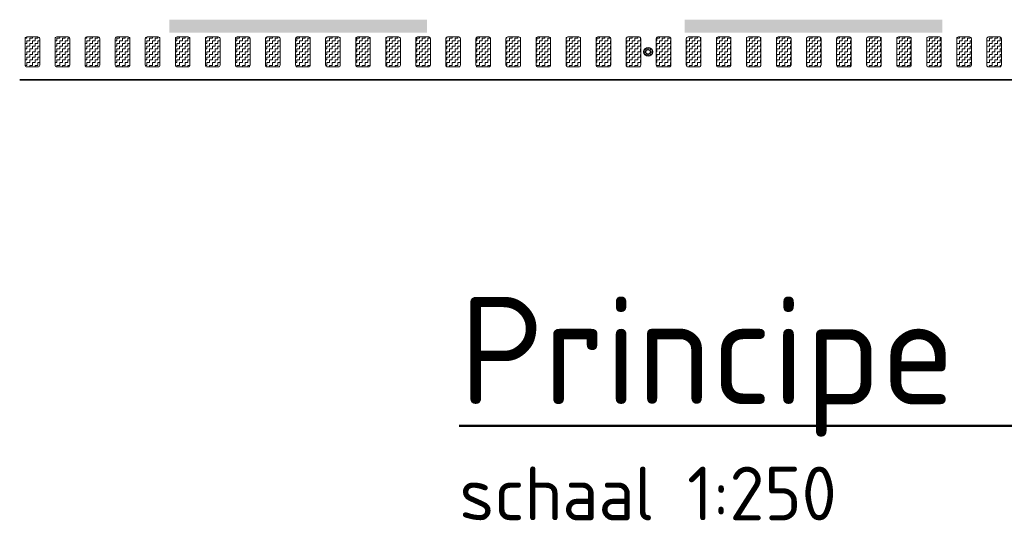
# Model space of a CAD drawing. Header units: metres. Extents: x -699 to 2316, y -1199 to 781.
# Tile 476 of 593: x 883 to 895, y -195 to -189. Entities that reach past the tile are written whole.
import ezdxf

# ---------------------------------------------------------------- set-up
doc = ezdxf.new("R2010")
doc.units = ezdxf.units.M
doc.linetypes.add('VW-3-3_STREEP', pattern=[6, 3, -3])
for name, color, linetype, lineweight in [('N-WA-IE-MEUBILAIR_WEGMEUBILAIR-S', 7, 'Continuous', 25), ('N-WA-VW-MARKERING_DYNAMISCH-G', 7, 'Continuous', 35), ('N-WE-VH-KANTVERHARDING-G', 210, 'Continuous', 35), ('N-WE-VW-MARKERING_LANGS_STREEP_33-G', 7, 'VW-3-3_STREEP', 13), ('X-XX-AL-T25', 7, 'Continuous', 25), ('X-XX-AL-T50', 130, 'Continuous', 50)]:
    doc.layers.add(name, color=color, linetype=linetype, lineweight=lineweight)
doc.styles.add('NLCS-ISO-M250-T25', font='NLCS-ISO.ttf', dxfattribs={"height": 0.625})
doc.styles.add('NLCS-ISO-M250-T50', font='NLCS-ISO.ttf', dxfattribs={"height": 1.25})
pattern_1 = [(180, (0, 0), (-0.03175, -0.03175), [0.03175, -0.03175]), (270, (-0.03175, 0), (0.03175, -0.03175), [0.03175, -0.03175])]

# ---------------------------------------------------------------- blocks, each defined once
blk = doc.blocks.new('SIE-WEG_GLASBOLREFLECTOR-SO')
for p, q in [((-0.375, 0), (-0.199, 0)), ((-0.141, 0.141), (-0.265, 0.265)), ((0, 0.2), (0, 0.375)), ((0.142, 0.141), (0.265, 0.265)), ((0.201, 0), (0.375, 0)), ((-0.265, -0.266), (-0.141, -0.141)), ((0, -0.375), (0, -0.2)), ((0.265, -0.266), (0.142, -0.142))]:
    blk.add_line(p, q)
for centre, radius in [((0, 0), 0.375), ((0.001, 0), 0.2)]:
    blk.add_circle(centre, radius)
blk = doc.blocks.new('glasbol')
at = {"layer": 'N-WA-IE-MEUBILAIR_WEGMEUBILAIR-S'}
blk.add_blockref('SIE-WEG_GLASBOLREFLECTOR-SO', (-0.001, 0), dxfattribs=at)

msp = doc.modelspace()

# ---------------------------------------------------------------- hatches: boundary and pattern name
at = {"layer": 'N-WA-VW-MARKERING_DYNAMISCH-G', "lineweight": 9}
h = msp.add_hatch(dxfattribs=at)
h.set_pattern_fill('ZIGZAG', color=8, scale=0.01, angle=180, style=0)
h.set_pattern_definition(pattern_1)
edge = h.paths.add_edge_path()
edge.add_line((883.3148, -189.3115), (883.4448, -189.3115))
edge.add_arc((883.4448, -189.3315), 0.02, 0, 90, ccw=False)
edge.add_line((883.4648, -189.3315), (883.4648, -189.6415))
edge.add_arc((883.4448, -189.6415), 0.02, 270, 360, ccw=False)
edge.add_line((883.4448, -189.6615), (883.3148, -189.6615))
edge.add_arc((883.3148, -189.6415), 0.02, 180, 270, ccw=False)
edge.add_line((883.2948, -189.6415), (883.2948, -189.3315))
edge.add_arc((883.3148, -189.3315), 0.02, 90, 180, ccw=False)
h = msp.add_hatch(dxfattribs=at)
h.set_pattern_fill('ZIGZAG', color=8, scale=0.01, angle=180, style=0)
h.set_pattern_definition(pattern_1)
edge = h.paths.add_edge_path()
edge.add_line((883.6648, -189.3115), (883.7948, -189.3115))
edge.add_arc((883.7948, -189.3315), 0.02, 0, 90, ccw=False)
edge.add_line((883.8148, -189.3315), (883.8148, -189.6415))
edge.add_arc((883.7948, -189.6415), 0.02, 270, 360, ccw=False)
edge.add_line((883.7948, -189.6615), (883.6648, -189.6615))
edge.add_arc((883.6648, -189.6415), 0.02, 180, 270, ccw=False)
edge.add_line((883.6448, -189.6415), (883.6448, -189.3315))
edge.add_arc((883.6648, -189.3315), 0.02, 90, 180, ccw=False)
h = msp.add_hatch(dxfattribs=at)
h.set_pattern_fill('ZIGZAG', color=8, scale=0.01, angle=180, style=0)
h.set_pattern_definition(pattern_1)
edge = h.paths.add_edge_path()
edge.add_line((884.0148, -189.3115), (884.1448, -189.3115))
edge.add_arc((884.1448, -189.3315), 0.02, 0, 90, ccw=False)
edge.add_line((884.1648, -189.3315), (884.1648, -189.6415))
edge.add_arc((884.1448, -189.6415), 0.02, 270, 360, ccw=False)
edge.add_line((884.1448, -189.6615), (884.0148, -189.6615))
edge.add_arc((884.0148, -189.6415), 0.02, 180, 270, ccw=False)
edge.add_line((883.9948, -189.6415), (883.9948, -189.3315))
edge.add_arc((884.0148, -189.3315), 0.02, 90, 180, ccw=False)
h = msp.add_hatch(dxfattribs=at)
h.set_pattern_fill('ZIGZAG', color=8, scale=0.01, angle=180, style=0)
h.set_pattern_definition(pattern_1)
edge = h.paths.add_edge_path()
edge.add_line((884.3648, -189.3115), (884.4948, -189.3115))
edge.add_arc((884.4948, -189.3315), 0.02, 0, 90, ccw=False)
edge.add_line((884.5148, -189.3315), (884.5148, -189.6415))
edge.add_arc((884.4948, -189.6415), 0.02, 270, 360, ccw=False)
edge.add_line((884.4948, -189.6615), (884.3648, -189.6615))
edge.add_arc((884.3648, -189.6415), 0.02, 180, 270, ccw=False)
edge.add_line((884.3448, -189.6415), (884.3448, -189.3315))
edge.add_arc((884.3648, -189.3315), 0.02, 90, 180, ccw=False)
h = msp.add_hatch(dxfattribs=at)
h.set_pattern_fill('ZIGZAG', color=8, scale=0.01, angle=180, style=0)
h.set_pattern_definition(pattern_1)
edge = h.paths.add_edge_path()
edge.add_line((884.7148, -189.3115), (884.8448, -189.3115))
edge.add_arc((884.8448, -189.3315), 0.02, 0, 90, ccw=False)
edge.add_line((884.8648, -189.3315), (884.8648, -189.6415))
edge.add_arc((884.8448, -189.6415), 0.02, 270, 360, ccw=False)
edge.add_line((884.8448, -189.6615), (884.7148, -189.6615))
edge.add_arc((884.7148, -189.6415), 0.02, 180, 270, ccw=False)
edge.add_line((884.6948, -189.6415), (884.6948, -189.3315))
edge.add_arc((884.7148, -189.3315), 0.02, 90, 180, ccw=False)
h = msp.add_hatch(dxfattribs=at)
h.set_pattern_fill('ZIGZAG', color=8, scale=0.01, angle=180, style=0)
h.set_pattern_definition(pattern_1)
edge = h.paths.add_edge_path()
edge.add_line((885.0648, -189.3115), (885.1948, -189.3115))
edge.add_arc((885.1948, -189.3315), 0.02, 0, 90, ccw=False)
edge.add_line((885.2148, -189.3315), (885.2148, -189.6415))
edge.add_arc((885.1948, -189.6415), 0.02, 270, 360, ccw=False)
edge.add_line((885.1948, -189.6615), (885.0648, -189.6615))
edge.add_arc((885.0648, -189.6415), 0.02, 180, 270, ccw=False)
edge.add_line((885.0448, -189.6415), (885.0448, -189.3315))
edge.add_arc((885.0648, -189.3315), 0.02, 90, 180, ccw=False)
h = msp.add_hatch(dxfattribs=at)
h.set_pattern_fill('ZIGZAG', color=8, scale=0.01, angle=180, style=0)
h.set_pattern_definition(pattern_1)
edge = h.paths.add_edge_path()
edge.add_line((885.4148, -189.3115), (885.5448, -189.3115))
edge.add_arc((885.5448, -189.3315), 0.02, 0, 90, ccw=False)
edge.add_line((885.5648, -189.3315), (885.5648, -189.6415))
edge.add_arc((885.5448, -189.6415), 0.02, 270, 360, ccw=False)
edge.add_line((885.5448, -189.6615), (885.4148, -189.6615))
edge.add_arc((885.4148, -189.6415), 0.02, 180, 270, ccw=False)
edge.add_line((885.3948, -189.6415), (885.3948, -189.3315))
edge.add_arc((885.4148, -189.3315), 0.02, 90, 180, ccw=False)
h = msp.add_hatch(dxfattribs=at)
h.set_pattern_fill('ZIGZAG', color=8, scale=0.01, angle=180, style=0)
h.set_pattern_definition(pattern_1)
edge = h.paths.add_edge_path()
edge.add_line((885.7648, -189.3115), (885.8948, -189.3115))
edge.add_arc((885.8948, -189.3315), 0.02, 0, 90, ccw=False)
edge.add_line((885.9148, -189.3315), (885.9148, -189.6415))
edge.add_arc((885.8948, -189.6415), 0.02, 270, 360, ccw=False)
edge.add_line((885.8948, -189.6615), (885.7648, -189.6615))
edge.add_arc((885.7648, -189.6415), 0.02, 180, 270, ccw=False)
edge.add_line((885.7448, -189.6415), (885.7448, -189.3315))
edge.add_arc((885.7648, -189.3315), 0.02, 90, 180, ccw=False)
h = msp.add_hatch(dxfattribs=at)
h.set_pattern_fill('ZIGZAG', color=8, scale=0.01, angle=180, style=0)
h.set_pattern_definition(pattern_1)
edge = h.paths.add_edge_path()
edge.add_line((886.1148, -189.3115), (886.2448, -189.3115))
edge.add_arc((886.2448, -189.3315), 0.02, 0, 90, ccw=False)
edge.add_line((886.2648, -189.3315), (886.2648, -189.6415))
edge.add_arc((886.2448, -189.6415), 0.02, 270, 360, ccw=False)
edge.add_line((886.2448, -189.6615), (886.1148, -189.6615))
edge.add_arc((886.1148, -189.6415), 0.02, 180, 270, ccw=False)
edge.add_line((886.0948, -189.6415), (886.0948, -189.3315))
edge.add_arc((886.1148, -189.3315), 0.02, 90, 180, ccw=False)
h = msp.add_hatch(dxfattribs=at)
h.set_pattern_fill('ZIGZAG', color=8, scale=0.01, angle=180, style=0)
h.set_pattern_definition(pattern_1)
edge = h.paths.add_edge_path()
edge.add_line((886.4648, -189.3115), (886.5948, -189.3115))
edge.add_arc((886.5948, -189.3315), 0.02, 0, 90, ccw=False)
edge.add_line((886.6148, -189.3315), (886.6148, -189.6415))
edge.add_arc((886.5948, -189.6415), 0.02, 270, 360, ccw=False)
edge.add_line((886.5948, -189.6615), (886.4648, -189.6615))
edge.add_arc((886.4648, -189.6415), 0.02, 180, 270, ccw=False)
edge.add_line((886.4448, -189.6415), (886.4448, -189.3315))
edge.add_arc((886.4648, -189.3315), 0.02, 90, 180, ccw=False)
h = msp.add_hatch(dxfattribs=at)
h.set_pattern_fill('ZIGZAG', color=8, scale=0.01, angle=180, style=0)
h.set_pattern_definition(pattern_1)
edge = h.paths.add_edge_path()
edge.add_line((886.8148, -189.3115), (886.9448, -189.3115))
edge.add_arc((886.9448, -189.3315), 0.02, 0, 90, ccw=False)
edge.add_line((886.9648, -189.3315), (886.9648, -189.6415))
edge.add_arc((886.9448, -189.6415), 0.02, 270, 360, ccw=False)
edge.add_line((886.9448, -189.6615), (886.8148, -189.6615))
edge.add_arc((886.8148, -189.6415), 0.02, 180, 270, ccw=False)
edge.add_line((886.7948, -189.6415), (886.7948, -189.3315))
edge.add_arc((886.8148, -189.3315), 0.02, 90, 180, ccw=False)
h = msp.add_hatch(dxfattribs=at)
h.set_pattern_fill('ZIGZAG', color=8, scale=0.01, angle=180, style=0)
h.set_pattern_definition(pattern_1)
edge = h.paths.add_edge_path()
edge.add_line((887.1648, -189.3115), (887.2948, -189.3115))
edge.add_arc((887.2948, -189.3315), 0.02, 0, 90, ccw=False)
edge.add_line((887.3148, -189.3315), (887.3148, -189.6415))
edge.add_arc((887.2948, -189.6415), 0.02, 270, 360, ccw=False)
edge.add_line((887.2948, -189.6615), (887.1648, -189.6615))
edge.add_arc((887.1648, -189.6415), 0.02, 180, 270, ccw=False)
edge.add_line((887.1448, -189.6415), (887.1448, -189.3315))
edge.add_arc((887.1648, -189.3315), 0.02, 90, 180, ccw=False)
h = msp.add_hatch(dxfattribs=at)
h.set_pattern_fill('ZIGZAG', color=8, scale=0.01, angle=180, style=0)
h.set_pattern_definition(pattern_1)
edge = h.paths.add_edge_path()
edge.add_line((887.5148, -189.3115), (887.6448, -189.3115))
edge.add_arc((887.6448, -189.3315), 0.02, 0, 90, ccw=False)
edge.add_line((887.6648, -189.3315), (887.6648, -189.6415))
edge.add_arc((887.6448, -189.6415), 0.02, 270, 360, ccw=False)
edge.add_line((887.6448, -189.6615), (887.5148, -189.6615))
edge.add_arc((887.5148, -189.6415), 0.02, 180, 270, ccw=False)
edge.add_line((887.4948, -189.6415), (887.4948, -189.3315))
edge.add_arc((887.5148, -189.3315), 0.02, 90, 180, ccw=False)
h = msp.add_hatch(dxfattribs=at)
h.set_pattern_fill('ZIGZAG', color=8, scale=0.01, angle=180, style=0)
h.set_pattern_definition(pattern_1)
edge = h.paths.add_edge_path()
edge.add_line((887.8648, -189.3115), (887.9948, -189.3115))
edge.add_arc((887.9948, -189.3315), 0.02, 0, 90, ccw=False)
edge.add_line((888.0148, -189.3315), (888.0148, -189.6415))
edge.add_arc((887.9948, -189.6415), 0.02, 270, 360, ccw=False)
edge.add_line((887.9948, -189.6615), (887.8648, -189.6615))
edge.add_arc((887.8648, -189.6415), 0.02, 180, 270, ccw=False)
edge.add_line((887.8448, -189.6415), (887.8448, -189.3315))
edge.add_arc((887.8648, -189.3315), 0.02, 90, 180, ccw=False)
h = msp.add_hatch(dxfattribs=at)
h.set_pattern_fill('ZIGZAG', color=8, scale=0.01, angle=180, style=0)
h.set_pattern_definition(pattern_1)
edge = h.paths.add_edge_path()
edge.add_line((888.2148, -189.3115), (888.3448, -189.3115))
edge.add_arc((888.3448, -189.3315), 0.02, 0, 90, ccw=False)
edge.add_line((888.3648, -189.3315), (888.3648, -189.6415))
edge.add_arc((888.3448, -189.6415), 0.02, 270, 360, ccw=False)
edge.add_line((888.3448, -189.6615), (888.2148, -189.6615))
edge.add_arc((888.2148, -189.6415), 0.02, 180, 270, ccw=False)
edge.add_line((888.1948, -189.6415), (888.1948, -189.3315))
edge.add_arc((888.2148, -189.3315), 0.02, 90, 180, ccw=False)
h = msp.add_hatch(dxfattribs=at)
h.set_pattern_fill('ZIGZAG', color=8, scale=0.01, angle=180, style=0)
h.set_pattern_definition(pattern_1)
edge = h.paths.add_edge_path()
edge.add_line((888.5648, -189.3115), (888.6948, -189.3115))
edge.add_arc((888.6948, -189.3315), 0.02, 0, 90, ccw=False)
edge.add_line((888.7148, -189.3315), (888.7148, -189.6415))
edge.add_arc((888.6948, -189.6415), 0.02, 270, 360, ccw=False)
edge.add_line((888.6948, -189.6615), (888.5648, -189.6615))
edge.add_arc((888.5648, -189.6415), 0.02, 180, 270, ccw=False)
edge.add_line((888.5448, -189.6415), (888.5448, -189.3315))
edge.add_arc((888.5648, -189.3315), 0.02, 90, 180, ccw=False)
h = msp.add_hatch(dxfattribs=at)
h.set_pattern_fill('ZIGZAG', color=8, scale=0.01, angle=180, style=0)
h.set_pattern_definition(pattern_1)
edge = h.paths.add_edge_path()
edge.add_line((888.9148, -189.3115), (889.0448, -189.3115))
edge.add_arc((889.0448, -189.3315), 0.02, 0, 90, ccw=False)
edge.add_line((889.0648, -189.3315), (889.0648, -189.6415))
edge.add_arc((889.0448, -189.6415), 0.02, 270, 360, ccw=False)
edge.add_line((889.0448, -189.6615), (888.9148, -189.6615))
edge.add_arc((888.9148, -189.6415), 0.02, 180, 270, ccw=False)
edge.add_line((888.8948, -189.6415), (888.8948, -189.3315))
edge.add_arc((888.9148, -189.3315), 0.02, 90, 180, ccw=False)
h = msp.add_hatch(dxfattribs=at)
h.set_pattern_fill('ZIGZAG', color=8, scale=0.01, angle=180, style=0)
h.set_pattern_definition(pattern_1)
edge = h.paths.add_edge_path()
edge.add_line((889.2648, -189.3115), (889.3948, -189.3115))
edge.add_arc((889.3948, -189.3315), 0.02, 0, 90, ccw=False)
edge.add_line((889.4148, -189.3315), (889.4148, -189.6415))
edge.add_arc((889.3948, -189.6415), 0.02, 270, 360, ccw=False)
edge.add_line((889.3948, -189.6615), (889.2648, -189.6615))
edge.add_arc((889.2648, -189.6415), 0.02, 180, 270, ccw=False)
edge.add_line((889.2448, -189.6415), (889.2448, -189.3315))
edge.add_arc((889.2648, -189.3315), 0.02, 90, 180, ccw=False)
h = msp.add_hatch(dxfattribs=at)
h.set_pattern_fill('ZIGZAG', color=8, scale=0.01, angle=180, style=0)
h.set_pattern_definition(pattern_1)
edge = h.paths.add_edge_path()
edge.add_line((889.6148, -189.3115), (889.7448, -189.3115))
edge.add_arc((889.7448, -189.3315), 0.02, 0, 90, ccw=False)
edge.add_line((889.7648, -189.3315), (889.7648, -189.6415))
edge.add_arc((889.7448, -189.6415), 0.02, 270, 360, ccw=False)
edge.add_line((889.7448, -189.6615), (889.6148, -189.6615))
edge.add_arc((889.6148, -189.6415), 0.02, 180, 270, ccw=False)
edge.add_line((889.5948, -189.6415), (889.5948, -189.3315))
edge.add_arc((889.6148, -189.3315), 0.02, 90, 180, ccw=False)
h = msp.add_hatch(dxfattribs=at)
h.set_pattern_fill('ZIGZAG', color=8, scale=0.01, angle=180, style=0)
h.set_pattern_definition(pattern_1)
edge = h.paths.add_edge_path()
edge.add_line((889.9648, -189.3115), (890.0948, -189.3115))
edge.add_arc((890.0948, -189.3315), 0.02, 0, 90, ccw=False)
edge.add_line((890.1148, -189.3315), (890.1148, -189.6415))
edge.add_arc((890.0948, -189.6415), 0.02, 270, 360, ccw=False)
edge.add_line((890.0948, -189.6615), (889.9648, -189.6615))
edge.add_arc((889.9648, -189.6415), 0.02, 180, 270, ccw=False)
edge.add_line((889.9448, -189.6415), (889.9448, -189.3315))
edge.add_arc((889.9648, -189.3315), 0.02, 90, 180, ccw=False)
h = msp.add_hatch(dxfattribs=at)
h.set_pattern_fill('ZIGZAG', color=8, scale=0.01, angle=180, style=0)
h.set_pattern_definition(pattern_1)
edge = h.paths.add_edge_path()
edge.add_line((890.3148, -189.3115), (890.4448, -189.3115))
edge.add_arc((890.4448, -189.3315), 0.02, 0, 90, ccw=False)
edge.add_line((890.4648, -189.3315), (890.4648, -189.6415))
edge.add_arc((890.4448, -189.6415), 0.02, 270, 360, ccw=False)
edge.add_line((890.4448, -189.6615), (890.3148, -189.6615))
edge.add_arc((890.3148, -189.6415), 0.02, 180, 270, ccw=False)
edge.add_line((890.2948, -189.6415), (890.2948, -189.3315))
edge.add_arc((890.3148, -189.3315), 0.02, 90, 180, ccw=False)
h = msp.add_hatch(dxfattribs=at)
h.set_pattern_fill('ZIGZAG', color=8, scale=0.01, angle=180, style=0)
h.set_pattern_definition(pattern_1)
edge = h.paths.add_edge_path()
edge.add_line((890.6648, -189.3115), (890.7948, -189.3115))
edge.add_arc((890.7948, -189.3315), 0.02, 0, 90, ccw=False)
edge.add_line((890.8148, -189.3315), (890.8148, -189.6415))
edge.add_arc((890.7948, -189.6415), 0.02, 270, 360, ccw=False)
edge.add_line((890.7948, -189.6615), (890.6648, -189.6615))
edge.add_arc((890.6648, -189.6415), 0.02, 180, 270, ccw=False)
edge.add_line((890.6448, -189.6415), (890.6448, -189.3315))
edge.add_arc((890.6648, -189.3315), 0.02, 90, 180, ccw=False)
h = msp.add_hatch(dxfattribs=at)
h.set_pattern_fill('ZIGZAG', color=8, scale=0.01, angle=180, style=0)
h.set_pattern_definition(pattern_1)
edge = h.paths.add_edge_path()
edge.add_line((891.0148, -189.3115), (891.1448, -189.3115))
edge.add_arc((891.1448, -189.3315), 0.02, 0, 90, ccw=False)
edge.add_line((891.1648, -189.3315), (891.1648, -189.6415))
edge.add_arc((891.1448, -189.6415), 0.02, 270, 360, ccw=False)
edge.add_line((891.1448, -189.6615), (891.0148, -189.6615))
edge.add_arc((891.0148, -189.6415), 0.02, 180, 270, ccw=False)
edge.add_line((890.9948, -189.6415), (890.9948, -189.3315))
edge.add_arc((891.0148, -189.3315), 0.02, 90, 180, ccw=False)
h = msp.add_hatch(dxfattribs=at)
h.set_pattern_fill('ZIGZAG', color=8, scale=0.01, angle=180, style=0)
h.set_pattern_definition(pattern_1)
edge = h.paths.add_edge_path()
edge.add_line((891.3648, -189.3115), (891.4948, -189.3115))
edge.add_arc((891.4948, -189.3315), 0.02, 0, 90, ccw=False)
edge.add_line((891.5148, -189.3315), (891.5148, -189.6415))
edge.add_arc((891.4948, -189.6415), 0.02, 270, 360, ccw=False)
edge.add_line((891.4948, -189.6615), (891.3648, -189.6615))
edge.add_arc((891.3648, -189.6415), 0.02, 180, 270, ccw=False)
edge.add_line((891.3448, -189.6415), (891.3448, -189.3315))
edge.add_arc((891.3648, -189.3315), 0.02, 90, 180, ccw=False)
h = msp.add_hatch(dxfattribs=at)
h.set_pattern_fill('ZIGZAG', color=8, scale=0.01, angle=180, style=0)
h.set_pattern_definition(pattern_1)
edge = h.paths.add_edge_path()
edge.add_line((891.7148, -189.3115), (891.8448, -189.3115))
edge.add_arc((891.8448, -189.3315), 0.02, 0, 90, ccw=False)
edge.add_line((891.8648, -189.3315), (891.8648, -189.6415))
edge.add_arc((891.8448, -189.6415), 0.02, 270, 360, ccw=False)
edge.add_line((891.8448, -189.6615), (891.7148, -189.6615))
edge.add_arc((891.7148, -189.6415), 0.02, 180, 270, ccw=False)
edge.add_line((891.6948, -189.6415), (891.6948, -189.3315))
edge.add_arc((891.7148, -189.3315), 0.02, 90, 180, ccw=False)
h = msp.add_hatch(dxfattribs=at)
h.set_pattern_fill('ZIGZAG', color=8, scale=0.01, angle=180, style=0)
h.set_pattern_definition(pattern_1)
edge = h.paths.add_edge_path()
edge.add_line((892.0648, -189.3115), (892.1948, -189.3115))
edge.add_arc((892.1948, -189.3315), 0.02, 0, 90, ccw=False)
edge.add_line((892.2148, -189.3315), (892.2148, -189.6415))
edge.add_arc((892.1948, -189.6415), 0.02, 270, 360, ccw=False)
edge.add_line((892.1948, -189.6615), (892.0648, -189.6615))
edge.add_arc((892.0648, -189.6415), 0.02, 180, 270, ccw=False)
edge.add_line((892.0448, -189.6415), (892.0448, -189.3315))
edge.add_arc((892.0648, -189.3315), 0.02, 90, 180, ccw=False)
h = msp.add_hatch(dxfattribs=at)
h.set_pattern_fill('ZIGZAG', color=8, scale=0.01, angle=180, style=0)
h.set_pattern_definition(pattern_1)
edge = h.paths.add_edge_path()
edge.add_line((892.4148, -189.3115), (892.5448, -189.3115))
edge.add_arc((892.5448, -189.3315), 0.02, 0, 90, ccw=False)
edge.add_line((892.5648, -189.3315), (892.5648, -189.6415))
edge.add_arc((892.5448, -189.6415), 0.02, 270, 360, ccw=False)
edge.add_line((892.5448, -189.6615), (892.4148, -189.6615))
edge.add_arc((892.4148, -189.6415), 0.02, 180, 270, ccw=False)
edge.add_line((892.3948, -189.6415), (892.3948, -189.3315))
edge.add_arc((892.4148, -189.3315), 0.02, 90, 180, ccw=False)
h = msp.add_hatch(dxfattribs=at)
h.set_pattern_fill('ZIGZAG', color=8, scale=0.01, angle=180, style=0)
h.set_pattern_definition(pattern_1)
edge = h.paths.add_edge_path()
edge.add_line((892.7648, -189.3115), (892.8948, -189.3115))
edge.add_arc((892.8948, -189.3315), 0.02, 0, 90, ccw=False)
edge.add_line((892.9148, -189.3315), (892.9148, -189.6415))
edge.add_arc((892.8948, -189.6415), 0.02, 270, 360, ccw=False)
edge.add_line((892.8948, -189.6615), (892.7648, -189.6615))
edge.add_arc((892.7648, -189.6415), 0.02, 180, 270, ccw=False)
edge.add_line((892.7448, -189.6415), (892.7448, -189.3315))
edge.add_arc((892.7648, -189.3315), 0.02, 90, 180, ccw=False)
h = msp.add_hatch(dxfattribs=at)
h.set_pattern_fill('ZIGZAG', color=8, scale=0.01, angle=180, style=0)
h.set_pattern_definition(pattern_1)
edge = h.paths.add_edge_path()
edge.add_line((893.1148, -189.3115), (893.2448, -189.3115))
edge.add_arc((893.2448, -189.3315), 0.02, 0, 90, ccw=False)
edge.add_line((893.2648, -189.3315), (893.2648, -189.6415))
edge.add_arc((893.2448, -189.6415), 0.02, 270, 360, ccw=False)
edge.add_line((893.2448, -189.6615), (893.1148, -189.6615))
edge.add_arc((893.1148, -189.6415), 0.02, 180, 270, ccw=False)
edge.add_line((893.0948, -189.6415), (893.0948, -189.3315))
edge.add_arc((893.1148, -189.3315), 0.02, 90, 180, ccw=False)
h = msp.add_hatch(dxfattribs=at)
h.set_pattern_fill('ZIGZAG', color=8, scale=0.01, angle=180, style=0)
h.set_pattern_definition(pattern_1)
edge = h.paths.add_edge_path()
edge.add_line((893.4648, -189.3115), (893.5948, -189.3115))
edge.add_arc((893.5948, -189.3315), 0.02, 0, 90, ccw=False)
edge.add_line((893.6148, -189.3315), (893.6148, -189.6415))
edge.add_arc((893.5948, -189.6415), 0.02, 270, 360, ccw=False)
edge.add_line((893.5948, -189.6615), (893.4648, -189.6615))
edge.add_arc((893.4648, -189.6415), 0.02, 180, 270, ccw=False)
edge.add_line((893.4448, -189.6415), (893.4448, -189.3315))
edge.add_arc((893.4648, -189.3315), 0.02, 90, 180, ccw=False)
h = msp.add_hatch(dxfattribs=at)
h.set_pattern_fill('ZIGZAG', color=8, scale=0.01, angle=180, style=0)
h.set_pattern_definition(pattern_1)
edge = h.paths.add_edge_path()
edge.add_line((893.8148, -189.3115), (893.9448, -189.3115))
edge.add_arc((893.9448, -189.3315), 0.02, 0, 90, ccw=False)
edge.add_line((893.9648, -189.3315), (893.9648, -189.6415))
edge.add_arc((893.9448, -189.6415), 0.02, 270, 360, ccw=False)
edge.add_line((893.9448, -189.6615), (893.8148, -189.6615))
edge.add_arc((893.8148, -189.6415), 0.02, 180, 270, ccw=False)
edge.add_line((893.7948, -189.6415), (893.7948, -189.3315))
edge.add_arc((893.8148, -189.3315), 0.02, 90, 180, ccw=False)
h = msp.add_hatch(dxfattribs=at)
h.set_pattern_fill('ZIGZAG', color=8, scale=0.01, angle=180, style=0)
h.set_pattern_definition(pattern_1)
edge = h.paths.add_edge_path()
edge.add_line((894.1648, -189.3115), (894.2948, -189.3115))
edge.add_arc((894.2948, -189.3315), 0.02, 0, 90, ccw=False)
edge.add_line((894.3148, -189.3315), (894.3148, -189.6415))
edge.add_arc((894.2948, -189.6415), 0.02, 270, 360, ccw=False)
edge.add_line((894.2948, -189.6615), (894.1648, -189.6615))
edge.add_arc((894.1648, -189.6415), 0.02, 180, 270, ccw=False)
edge.add_line((894.1448, -189.6415), (894.1448, -189.3315))
edge.add_arc((894.1648, -189.3315), 0.02, 90, 180, ccw=False)
h = msp.add_hatch(dxfattribs=at)
h.set_pattern_fill('ZIGZAG', color=8, scale=0.01, angle=180, style=0)
h.set_pattern_definition(pattern_1)
edge = h.paths.add_edge_path()
edge.add_line((894.5148, -189.3115), (894.6448, -189.3115))
edge.add_arc((894.6448, -189.3315), 0.02, 0, 90, ccw=False)
edge.add_line((894.6648, -189.3315), (894.6648, -189.6415))
edge.add_arc((894.6448, -189.6415), 0.02, 270, 360, ccw=False)
edge.add_line((894.6448, -189.6615), (894.5148, -189.6615))
edge.add_arc((894.5148, -189.6415), 0.02, 180, 270, ccw=False)
edge.add_line((894.4948, -189.6415), (894.4948, -189.3315))
edge.add_arc((894.5148, -189.3315), 0.02, 90, 180, ccw=False)

# ---------------------------------------------------------------- linework, layer by layer
at = {"layer": 'N-WA-VW-MARKERING_DYNAMISCH-G', "color": 8, "lineweight": 9}
for points in [[(883.3148, -189.3115), (883.4448, -189.3115, -0.4142136), (883.4648, -189.3315), (883.4648, -189.6415, -0.4142136), (883.4448, -189.6615), (883.3148, -189.6615, -0.4142136), (883.2948, -189.6415), (883.2948, -189.3315, -0.4142136)], [(883.6648, -189.3115), (883.7948, -189.3115, -0.4142136), (883.8148, -189.3315), (883.8148, -189.6415, -0.4142136), (883.7948, -189.6615), (883.6648, -189.6615, -0.4142136), (883.6448, -189.6415), (883.6448, -189.3315, -0.4142136)], [(884.0148, -189.3115), (884.1448, -189.3115, -0.4142136), (884.1648, -189.3315), (884.1648, -189.6415, -0.4142136), (884.1448, -189.6615), (884.0148, -189.6615, -0.4142136), (883.9948, -189.6415), (883.9948, -189.3315, -0.4142136)], [(884.3648, -189.3115), (884.4948, -189.3115, -0.4142136), (884.5148, -189.3315), (884.5148, -189.6415, -0.4142136), (884.4948, -189.6615), (884.3648, -189.6615, -0.4142136), (884.3448, -189.6415), (884.3448, -189.3315, -0.4142136)], [(884.7148, -189.3115), (884.8448, -189.3115, -0.4142136), (884.8648, -189.3315), (884.8648, -189.6415, -0.4142136), (884.8448, -189.6615), (884.7148, -189.6615, -0.4142136), (884.6948, -189.6415), (884.6948, -189.3315, -0.4142136)], [(885.0648, -189.3115), (885.1948, -189.3115, -0.4142136), (885.2148, -189.3315), (885.2148, -189.6415, -0.4142136), (885.1948, -189.6615), (885.0648, -189.6615, -0.4142136), (885.0448, -189.6415), (885.0448, -189.3315, -0.4142136)], [(885.4148, -189.3115), (885.5448, -189.3115, -0.4142136), (885.5648, -189.3315), (885.5648, -189.6415, -0.4142136), (885.5448, -189.6615), (885.4148, -189.6615, -0.4142136), (885.3948, -189.6415), (885.3948, -189.3315, -0.4142136)], [(885.7648, -189.3115), (885.8948, -189.3115, -0.4142136), (885.9148, -189.3315), (885.9148, -189.6415, -0.4142136), (885.8948, -189.6615), (885.7648, -189.6615, -0.4142136), (885.7448, -189.6415), (885.7448, -189.3315, -0.4142136)], [(886.1148, -189.3115), (886.2448, -189.3115, -0.4142136), (886.2648, -189.3315), (886.2648, -189.6415, -0.4142136), (886.2448, -189.6615), (886.1148, -189.6615, -0.4142136), (886.0948, -189.6415), (886.0948, -189.3315, -0.4142136)], [(886.4648, -189.3115), (886.5948, -189.3115, -0.4142136), (886.6148, -189.3315), (886.6148, -189.6415, -0.4142136), (886.5948, -189.6615), (886.4648, -189.6615, -0.4142136), (886.4448, -189.6415), (886.4448, -189.3315, -0.4142136)], [(886.8148, -189.3115), (886.9448, -189.3115, -0.4142136), (886.9648, -189.3315), (886.9648, -189.6415, -0.4142136), (886.9448, -189.6615), (886.8148, -189.6615, -0.4142136), (886.7948, -189.6415), (886.7948, -189.3315, -0.4142136)], [(887.1648, -189.3115), (887.2948, -189.3115, -0.4142136), (887.3148, -189.3315), (887.3148, -189.6415, -0.4142136), (887.2948, -189.6615), (887.1648, -189.6615, -0.4142136), (887.1448, -189.6415), (887.1448, -189.3315, -0.4142136)], [(887.5148, -189.3115), (887.6448, -189.3115, -0.4142136), (887.6648, -189.3315), (887.6648, -189.6415, -0.4142136), (887.6448, -189.6615), (887.5148, -189.6615, -0.4142136), (887.4948, -189.6415), (887.4948, -189.3315, -0.4142136)], [(887.8648, -189.3115), (887.9948, -189.3115, -0.4142136), (888.0148, -189.3315), (888.0148, -189.6415, -0.4142136), (887.9948, -189.6615), (887.8648, -189.6615, -0.4142136), (887.8448, -189.6415), (887.8448, -189.3315, -0.4142136)], [(888.2148, -189.3115), (888.3448, -189.3115, -0.4142136), (888.3648, -189.3315), (888.3648, -189.6415, -0.4142136), (888.3448, -189.6615), (888.2148, -189.6615, -0.4142136), (888.1948, -189.6415), (888.1948, -189.3315, -0.4142136)], [(888.5648, -189.3115), (888.6948, -189.3115, -0.4142136), (888.7148, -189.3315), (888.7148, -189.6415, -0.4142136), (888.6948, -189.6615), (888.5648, -189.6615, -0.4142136), (888.5448, -189.6415), (888.5448, -189.3315, -0.4142136)], [(888.9148, -189.3115), (889.0448, -189.3115, -0.4142136), (889.0648, -189.3315), (889.0648, -189.6415, -0.4142136), (889.0448, -189.6615), (888.9148, -189.6615, -0.4142136), (888.8948, -189.6415), (888.8948, -189.3315, -0.4142136)], [(889.2648, -189.3115), (889.3948, -189.3115, -0.4142136), (889.4148, -189.3315), (889.4148, -189.6415, -0.4142136), (889.3948, -189.6615), (889.2648, -189.6615, -0.4142136), (889.2448, -189.6415), (889.2448, -189.3315, -0.4142136)], [(889.6148, -189.3115), (889.7448, -189.3115, -0.4142136), (889.7648, -189.3315), (889.7648, -189.6415, -0.4142136), (889.7448, -189.6615), (889.6148, -189.6615, -0.4142136), (889.5948, -189.6415), (889.5948, -189.3315, -0.4142136)], [(889.9648, -189.3115), (890.0948, -189.3115, -0.4142136), (890.1148, -189.3315), (890.1148, -189.6415, -0.4142136), (890.0948, -189.6615), (889.9648, -189.6615, -0.4142136), (889.9448, -189.6415), (889.9448, -189.3315, -0.4142136)], [(890.3148, -189.3115), (890.4448, -189.3115, -0.4142136), (890.4648, -189.3315), (890.4648, -189.6415, -0.4142136), (890.4448, -189.6615), (890.3148, -189.6615, -0.4142136), (890.2948, -189.6415), (890.2948, -189.3315, -0.4142136)], [(890.6648, -189.3115), (890.7948, -189.3115, -0.4142136), (890.8148, -189.3315), (890.8148, -189.6415, -0.4142136), (890.7948, -189.6615), (890.6648, -189.6615, -0.4142136), (890.6448, -189.6415), (890.6448, -189.3315, -0.4142136)], [(891.0148, -189.3115), (891.1448, -189.3115, -0.4142136), (891.1648, -189.3315), (891.1648, -189.6415, -0.4142136), (891.1448, -189.6615), (891.0148, -189.6615, -0.4142136), (890.9948, -189.6415), (890.9948, -189.3315, -0.4142136)], [(891.3648, -189.3115), (891.4948, -189.3115, -0.4142136), (891.5148, -189.3315), (891.5148, -189.6415, -0.4142136), (891.4948, -189.6615), (891.3648, -189.6615, -0.4142136), (891.3448, -189.6415), (891.3448, -189.3315, -0.4142136)], [(891.7148, -189.3115), (891.8448, -189.3115, -0.4142136), (891.8648, -189.3315), (891.8648, -189.6415, -0.4142136), (891.8448, -189.6615), (891.7148, -189.6615, -0.4142136), (891.6948, -189.6415), (891.6948, -189.3315, -0.4142136)], [(892.0648, -189.3115), (892.1948, -189.3115, -0.4142136), (892.2148, -189.3315), (892.2148, -189.6415, -0.4142136), (892.1948, -189.6615), (892.0648, -189.6615, -0.4142136), (892.0448, -189.6415), (892.0448, -189.3315, -0.4142136)], [(892.4148, -189.3115), (892.5448, -189.3115, -0.4142136), (892.5648, -189.3315), (892.5648, -189.6415, -0.4142136), (892.5448, -189.6615), (892.4148, -189.6615, -0.4142136), (892.3948, -189.6415), (892.3948, -189.3315, -0.4142136)], [(892.7648, -189.3115), (892.8948, -189.3115, -0.4142136), (892.9148, -189.3315), (892.9148, -189.6415, -0.4142136), (892.8948, -189.6615), (892.7648, -189.6615, -0.4142136), (892.7448, -189.6415), (892.7448, -189.3315, -0.4142136)], [(893.1148, -189.3115), (893.2448, -189.3115, -0.4142136), (893.2648, -189.3315), (893.2648, -189.6415, -0.4142136), (893.2448, -189.6615), (893.1148, -189.6615, -0.4142136), (893.0948, -189.6415), (893.0948, -189.3315, -0.4142136)], [(893.4648, -189.3115), (893.5948, -189.3115, -0.4142136), (893.6148, -189.3315), (893.6148, -189.6415, -0.4142136), (893.5948, -189.6615), (893.4648, -189.6615, -0.4142136), (893.4448, -189.6415), (893.4448, -189.3315, -0.4142136)], [(893.8148, -189.3115), (893.9448, -189.3115, -0.4142136), (893.9648, -189.3315), (893.9648, -189.6415, -0.4142136), (893.9448, -189.6615), (893.8148, -189.6615, -0.4142136), (893.7948, -189.6415), (893.7948, -189.3315, -0.4142136)], [(894.1648, -189.3115), (894.2948, -189.3115, -0.4142136), (894.3148, -189.3315), (894.3148, -189.6415, -0.4142136), (894.2948, -189.6615), (894.1648, -189.6615, -0.4142136), (894.1448, -189.6415), (894.1448, -189.3315, -0.4142136)], [(894.5148, -189.3115), (894.6448, -189.3115, -0.4142136), (894.6648, -189.3315), (894.6648, -189.6415, -0.4142136), (894.6448, -189.6615), (894.5148, -189.6615, -0.4142136), (894.4948, -189.6415), (894.4948, -189.3315, -0.4142136)]]:
    msp.add_lwpolyline(points, format="xyb", close=True, dxfattribs=at)
at = {"layer": 'N-WE-VH-KANTVERHARDING-G'}
msp.add_line((883.2321, -189.8115), (978.3951, -189.8115), dxfattribs=at)
at = {"layer": 'N-WE-VW-MARKERING_LANGS_STREEP_33-G', "color": 253, "linetype": 'Continuous'}
for points in [[(884.9747, -189.2615), (887.9747, -189.2615), (884.9747, -189.1115), (887.9747, -189.1115)], [(890.9747, -189.2615), (893.9747, -189.2615), (890.9747, -189.1115), (893.9747, -189.1115)]]:
    msp.add_solid(points, dxfattribs=at)

# ---------------------------------------------------------------- block references
at = {"layer": 'N-WA-IE-MEUBILAIR_WEGMEUBILAIR-S', "xscale": 0.1333332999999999, "yscale": 0.1333332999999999, "zscale": 0.1333332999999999, "rotation": 0.1723155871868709}
msp.add_blockref('glasbol', (890.5498, -189.4865), dxfattribs=at)

# ---------------------------------------------------------------- texts
at = {"layer": 'X-XX-AL-T25', "style": 'NLCS-ISO-M250-T25'}
msp.add_text('schaal 1:250', height=0.625, dxfattribs=at).set_placement((888.3515, -194.9364))
at = {"layer": 'X-XX-AL-T50', "style": 'NLCS-ISO-M250-T50'}
msp.add_text('%%UPrincipe haltekom met evenwijdige toegang', height=1.25, dxfattribs=at).set_placement((888.3515, -193.5864))

doc.saveas('drawing.dxf')
